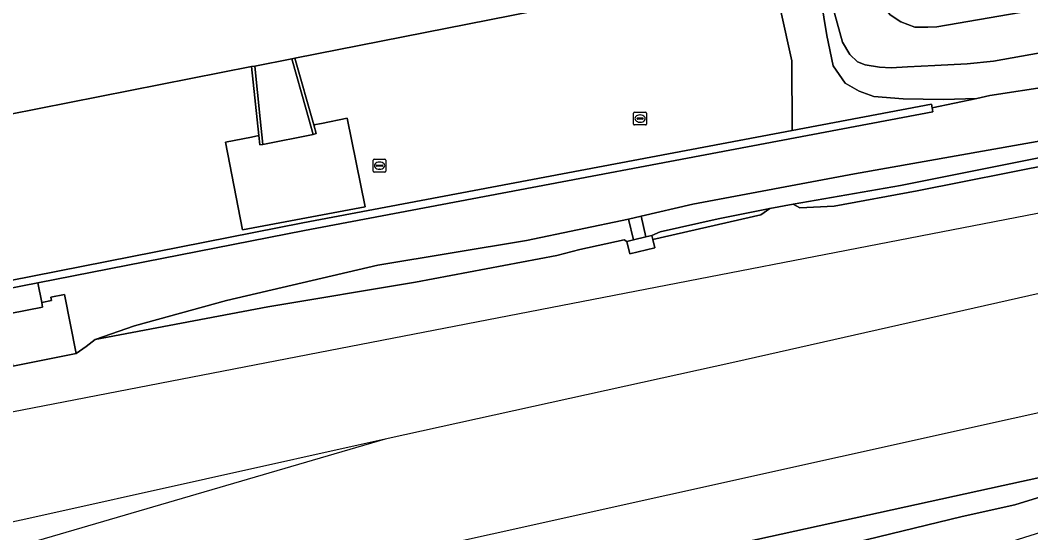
# Model space of a CAD drawing. Extents: x 161477 to 163040, y 383680 to 384871.
# Drawn here: x 161940 to 162018.6, y 383906.2 to 383946 of the extents above; entities that cross this region are included whole.
import ezdxf

# ---------------------------------------------------------------- set-up
doc = ezdxf.new("R2010")
doc.units = 0
for name, color, linetype in [('IMGEO_Erf', 7, 'Continuous'), ('IMGEO_Grasland_overig', 7, 'Continuous'), ('IMGEO_Loofbos', 7, 'Continuous'), ('IMGEO_Muur', 7, 'Continuous'), ('IMGEO_Oever', 7, 'Continuous'), ('IMGEO_Pand_overbouw', 7, 'Continuous'), ('IMGEO_Parkeervlak_halfverhard', 7, 'Continuous'), ('IMGEO_Rijbaan_lokaal_gesloten', 7, 'Continuous'), ('IMGEO_Rioolput', 7, 'Continuous'), ('IMGEO_Spoor', 7, 'Continuous'), ('IMGEO_Spoorbaan_halfverhard', 7, 'Continuous'), ('IMGEO_Terreindeel_gesloten', 7, 'Continuous'), ('IMGEO_Terreindeel_halfverhard', 7, 'Continuous'), ('IMGEO_Terreindeel_onvherhard', 7, 'Continuous'), ('IMGEO_Terreindeel_open', 7, 'Continuous'), ('IMGEO_Voetpad_op_trap', 7, 'Continuous'), ('IMGEO_Waterloop', 7, 'Continuous')]:
    doc.layers.add(name, color=color, linetype=linetype)

msp = doc.modelspace()

# ---------------------------------------------------------------- linework, layer by layer
at = {"layer": 'IMGEO_Erf'}
msp.add_lwpolyline([(161955.133, 383951.147), (161955.119, 383951.24), (161924.788, 383947.478), (161924.838, 383947.067), (161924.975, 383947.096), (161925.091, 383946.137), (161925.124, 383945.867), (161934.398, 383946.998), (161936.102, 383938.095), (161936.789, 383938.231), (161958.017, 383942.414), (161958.264, 383942.462), (161961.138, 383943.029), (161961.384, 383943.077), (161998.351, 383950.362), (161997.814, 383954.725), (161991.65, 383953.96), (161991.526, 383954.596)], dxfattribs=at)
at = {"layer": 'IMGEO_Grasland_overig'}
for points in [[(162039.025, 383940.597), (162023.147, 383937.33), (162004.872, 383934.081), (161992.303, 383931.734), (161988.285, 383930.799), (161988.662, 383929.193), (161989.131, 383929.303), (161989.77, 383929.584), (161994.281, 383930.59), (161998.298, 383931.384), (162000.103, 383931.741), (162008.449, 383933.187), (162033.011, 383938.09), (162034.951, 383938.477), (162035.941, 383938.675), (162042.391, 383939.759), (162042.14, 383941.167)], [(162008.449, 383933.187), (162000.103, 383931.741), (162000.62, 383931.44), (162003.288, 383931.568), (162009.733, 383932.778), (162020.437, 383934.88), (162031.924, 383937.156), (162033.011, 383938.09)], [(161989.77, 383929.584), (161989.131, 383929.303), (161989.208, 383928.977), (161997.589, 383930.912), (161998.298, 383931.384), (161994.281, 383930.59)], [(161979.369, 383928.9), (161967.833, 383926.984), (161956.079, 383924.247), (161948.92, 383922.297), (161945.861, 383921.217), (161959.282, 383923.761), (161970.767, 383925.667), (161981.75, 383927.745), (161983.514, 383928.204), (161986.972, 383928.959), (161987.184, 383928.845), (161987.689, 383928.964), (161987.311, 383930.57)]]:
    msp.add_lwpolyline(points, close=True, dxfattribs=at)
at = {"layer": 'IMGEO_Loofbos'}
msp.add_lwpolyline([(161996.419, 384012.363), (161991.058, 384011.902), (161991.117, 384009.147), (161991.261, 384007.832), (161991.39, 384006.662), (161991.801, 384003.707), (161992.257, 384000), (161992.411, 383998.745), (161997.814, 383954.725), (161998.351, 383950.362), (162000, 383942.855), (162000.031, 383937.464), (162010.847, 383939.506), (162010.903, 383939.211), (162014.37, 383939.952), (162011.763, 383939.868), (162008.65, 383939.901), (162006.367, 383940.099), (162005.22, 383940.5), (162004.153, 383941.124), (162003.206, 383942.488), (162002.728, 383944.84), (162001.352, 383953.251), (161994.442, 384009.283)], dxfattribs=at)
at = {"layer": 'IMGEO_Muur'}
for points in [[(161961.384, 383943.077), (161961.138, 383943.029), (161962.258, 383939.08), (161962.804, 383937.156), (161963.045, 383937.224), (161962.856, 383937.888)], [(161958.264, 383942.462), (161958.017, 383942.414), (161958.577, 383937.055), (161958.652, 383936.336), (161958.9, 383936.362), (161958.693, 383938.351)], [(161938.368, 383925.629), (161938.484, 383925.041), (161938.9, 383925.123), (161941.418, 383925.619), (161962.129, 383929.698), (162010.959, 383938.916), (162010.903, 383939.211), (162010.847, 383939.506), (162000.031, 383937.464), (161962.015, 383930.287), (161939.172, 383925.788)]]:
    msp.add_lwpolyline(points, close=True, dxfattribs=at)
at = {"layer": 'IMGEO_Oever'}
for points in [[(162042.803, 383947.531), (162027.262, 383944.906), (162015.666, 383942.851), (162013.616, 383942.636), (162011.1, 383942.504), (162008.995, 383942.393), (162007.719, 383942.327), (162006.801, 383942.375), (162005.688, 383942.551), (162005.089, 383942.794), (162004.505, 383943.345), (162003.922, 383944.317), (162003.307, 383946.553), (161996.633, 384000.203), (161995.622, 384009.962)], [(161994.442, 384009.283), (162001.352, 383953.251), (162002.728, 383944.84), (162003.206, 383942.488), (162004.153, 383941.124), (162005.22, 383940.5), (162006.367, 383940.099), (162008.65, 383939.901), (162011.763, 383939.868), (162014.37, 383939.952), (162015.376, 383940.165), (162020.108, 383940.9)], [(162002.983, 383972.406), (162006.06, 383948.918), (162006.626, 383947.686), (162007.646, 383946.426), (162008.468, 383945.893), (162009.542, 383945.48), (162010.559, 383945.48), (162011.256, 383945.517), (162024.219, 383947.748), (162027.598, 383948.283), (162029.484, 383948.684), (162032.717, 383949.115), (162040.244, 383950.118), (162041.784, 383950.352)]]:
    msp.add_lwpolyline(points, dxfattribs=at)
at = {"layer": 'IMGEO_Pand_overbouw'}
msp.add_lwpolyline([(161966.543, 383987.797), (161967.919, 383976.828), (161965.92, 383976.575), (161968.408, 383956.619), (161969.073, 383951.131), (161955.356, 383949.45), (161955.133, 383951.147), (161955.119, 383951.24), (161924.788, 383947.478), (161924.838, 383947.067), (161924.975, 383947.096), (161925.091, 383946.137), (161925.124, 383945.867), (161934.398, 383946.998), (161936.102, 383938.095), (161936.789, 383938.231), (161958.017, 383942.414), (161958.264, 383942.462), (161961.138, 383943.029), (161961.384, 383943.077), (161998.351, 383950.362), (161997.814, 383954.725), (161991.65, 383953.96), (161991.526, 383954.596)], dxfattribs=at)
at = {"layer": 'IMGEO_Parkeervlak_halfverhard'}
msp.add_lwpolyline([(161962.015, 383930.287), (162000.031, 383937.464), (162000, 383942.855), (161998.351, 383950.362), (161961.384, 383943.077), (161962.856, 383937.888), (161963.467, 383937.995), (161965.452, 383938.407), (161966.837, 383931.517), (161957.328, 383929.739), (161955.986, 383936.551), (161958.009, 383936.945), (161958.577, 383937.055), (161958.017, 383942.414), (161936.789, 383938.231), (161939.172, 383925.788)], close=True, dxfattribs=at)
at = {"layer": 'IMGEO_Rijbaan_lokaal_gesloten'}
for points in [[(161962.258, 383939.08), (161961.138, 383943.029), (161958.264, 383942.462), (161958.693, 383938.351), (161958.9, 383936.362), (161962.804, 383937.156)], [(161965.452, 383938.407), (161963.467, 383937.995), (161962.856, 383937.888), (161963.045, 383937.224), (161962.804, 383937.156), (161958.9, 383936.362), (161958.652, 383936.336), (161958.577, 383937.055), (161958.009, 383936.945), (161955.986, 383936.551), (161957.328, 383929.739), (161966.837, 383931.517)]]:
    msp.add_lwpolyline(points, close=True, dxfattribs=at)
at = {"layer": 'IMGEO_Rioolput'}
for p, q in [((161987.707, 383937.956), (161987.707, 383938.808)), ((161987.782, 383938.882), (161988.634, 383938.882)), ((161988.708, 383938.808), (161988.708, 383937.956)), ((161987.966, 383938.376), (161987.966, 383938.388)), ((161988.404, 383938.339), (161988.006, 383938.339)), ((161988.009, 383938.425), (161988.407, 383938.425)), ((161988.218, 383938.102), (161988.193, 383938.102)), ((161988.195, 383938.662), (161988.22, 383938.662)), ((161988.45, 383938.388), (161988.45, 383938.376)), ((161988.634, 383937.882), (161987.782, 383937.882)), ((161967.46, 383934.294), (161967.46, 383935.146)), ((161967.535, 383935.22), (161968.387, 383935.22)), ((161967.948, 383935), (161967.973, 383935)), ((161968.461, 383935.146), (161968.461, 383934.294)), ((161968.387, 383934.22), (161967.535, 383934.22)), ((161967.719, 383934.714), (161967.719, 383934.726)), ((161968.157, 383934.677), (161967.759, 383934.677)), ((161967.762, 383934.763), (161968.16, 383934.763)), ((161967.971, 383934.44), (161967.946, 383934.44)), ((161968.203, 383934.726), (161968.203, 383934.714))]:
    msp.add_line(p, q, dxfattribs=at)
for points in [[(161987.707, 383937.956), (161987.707, 383938.808)], [(161987.782, 383938.882), (161988.634, 383938.882)], [(161988.708, 383938.808), (161988.708, 383937.956)], [(161988.634, 383937.882), (161987.782, 383937.882)], [(161967.46, 383934.294), (161967.46, 383935.146)], [(161967.535, 383935.22), (161968.387, 383935.22)], [(161968.461, 383935.146), (161968.461, 383934.294)], [(161968.387, 383934.22), (161967.535, 383934.22)]]:
    msp.add_lwpolyline(points, dxfattribs=at)
for centre, radius, start, end in [((161987.784, 383938.806), 0.0765, 91.55205, 178.44795), ((161987.784, 383938.806), 0.0765, 91.55205, 178.44795), ((161988.632, 383938.806), 0.0765, 1.55205, 88.44795), ((161988.632, 383938.806), 0.0765, 1.55205, 88.44795), ((161988.006, 383938.385), 0.0403, 85.87752, 175.75265), ((161988.003, 383938.375), 0.0366, 178.93798, 274.71019), ((161988.407, 383938.382), 0.043, 264.86636, 352.45326), ((161988.411, 383938.387), 0.0386, 1.73085, 96.63898), ((161987.784, 383937.958), 0.0765, 181.55205, 268.44795), ((161987.784, 383937.958), 0.0765, 181.55205, 268.44795), ((161988.632, 383937.958), 0.0765, 271.55205, 358.44795), ((161988.632, 383937.958), 0.0765, 271.55205, 358.44795), ((161967.537, 383935.144), 0.0765, 91.55205, 178.44795), ((161967.537, 383935.144), 0.0765, 91.55205, 178.44795), ((161968.385, 383935.144), 0.0765, 1.55205, 88.44795), ((161968.385, 383935.144), 0.0765, 1.55205, 88.44795), ((161967.537, 383934.296), 0.0765, 181.55205, 268.44795), ((161967.537, 383934.296), 0.0765, 181.55205, 268.44795), ((161967.759, 383934.723), 0.0403, 85.87752, 175.75265), ((161967.756, 383934.713), 0.0366, 178.93798, 274.71019), ((161968.16, 383934.72), 0.043, 264.86636, 352.45326), ((161968.164, 383934.725), 0.0386, 1.73085, 96.63898), ((161968.385, 383934.296), 0.0765, 271.55205, 358.44795), ((161968.385, 383934.296), 0.0765, 271.55205, 358.44795)]:
    msp.add_arc(centre, radius, start, end, dxfattribs=at)
for centre, major_axis, ratio, start_param, end_param in [((161988.194, 383938.382), (-0.387, 0.002), 0.722429, 4.712389, 7.853982), ((161988.219, 383938.382), (-0.39, 0.002), 0.717154, 1.570796, 4.712389), ((161967.947, 383934.72), (-0.387, 0.002), 0.722429, 4.712389, 7.853982), ((161967.972, 383934.72), (-0.39, 0.002), 0.717154, 1.570796, 4.712389)]:
    msp.add_ellipse(centre, major_axis=major_axis, ratio=ratio, start_param=start_param, end_param=end_param, dxfattribs=at)
at = {"layer": 'IMGEO_Spoor'}
for points in [[(162082.223, 383940.616), (162067.156, 383939.077), (162060.654, 383938.31), (162050.143, 383936.843), (162039.55, 383934.981), (161761.259, 383881.105), (161737.229, 383876.551), (161717.526, 383872.756)], [(162111.792, 383936.087), (161895.738, 383888.141)], [(162021.85, 383925.388), (161995.558, 383919.473), (161968.4, 383913.474)], [(161968.4, 383913.474), (161940.49, 383907.276)], [(161968.4, 383913.474), (161940.856, 383905.429)], [(161940.49, 383907.276), (161906.48, 383899.966), (161883.869, 383895.635), (161863.414, 383892.09), (161749.217, 383872.993)]]:
    msp.add_lwpolyline(points, dxfattribs=at)
at = {"layer": 'IMGEO_Spoorbaan_halfverhard'}
for points in [[(162020.437, 383934.88), (162009.733, 383932.778), (162003.288, 383931.568), (162000.62, 383931.44), (162000.103, 383931.741), (161998.298, 383931.384), (161997.589, 383930.912), (161989.208, 383928.977), (161989.36, 383928.33), (161987.413, 383927.872), (161987.184, 383928.845), (161986.972, 383928.959), (161983.514, 383928.204), (161981.75, 383927.745), (161970.767, 383925.667), (161959.282, 383923.761), (161945.861, 383921.217), (161945.175, 383920.673), (161944.398, 383920.135), (161939.462, 383919.163)], [(161969.502, 383899.621), (162016.416, 383909.883), (162025.103, 383911.778)]]:
    msp.add_lwpolyline(points, dxfattribs=at)
at = {"layer": 'IMGEO_Terreindeel_gesloten'}
msp.add_lwpolyline([(161989.208, 383928.977), (161989.131, 383929.303), (161988.662, 383929.193), (161987.689, 383928.964), (161987.184, 383928.845), (161987.413, 383927.872), (161989.36, 383928.33)], close=True, dxfattribs=at)
at = {"layer": 'IMGEO_Terreindeel_halfverhard'}
for points in [[(162025.103, 383911.778), (162016.416, 383909.883), (161969.502, 383899.621)], [(161994.675, 383902.967), (162013.222, 383907.476), (162017.324, 383908.389), (162019.42, 383909.027)]]:
    msp.add_lwpolyline(points, dxfattribs=at)
at = {"layer": 'IMGEO_Terreindeel_onvherhard'}
msp.add_lwpolyline([(162020.108, 383940.9), (162015.376, 383940.165), (162014.37, 383939.952), (162010.903, 383939.211), (162010.959, 383938.916), (161962.129, 383929.698), (161941.418, 383925.619), (161941.716, 383924.103), (161942.475, 383924.252), (161942.423, 383924.517), (161943.493, 383924.728), (161944.398, 383920.135), (161945.175, 383920.673), (161945.861, 383921.217), (161948.92, 383922.297), (161956.079, 383924.247), (161967.833, 383926.984), (161979.369, 383928.9), (161987.311, 383930.57), (161988.285, 383930.799), (161992.303, 383931.734), (162004.872, 383934.081), (162023.147, 383937.33)], dxfattribs=at)
msp.add_lwpolyline([(161901.163, 383881.458), (161953.127, 383890.659), (161973.078, 383894.605), (161975.836, 383895.145), (161996.386, 383898.834), (162010.785, 383903.568), (162022.37, 383907.216), (162021.918, 383908.638), (162021.201, 383909.104), (162020.446, 383909.194), (162019.42, 383909.027), (162017.324, 383908.389), (162013.222, 383907.476), (161994.675, 383902.967), (161975.412, 383898.853), (161952.402, 383893.448), (161936.127, 383890.157), (161921.862, 383886.937), (161910.537, 383884.165)], close=True, dxfattribs=at)
at = {"layer": 'IMGEO_Terreindeel_open'}
for points in [[(161939.146, 383923.871), (161939.272, 383923.232), (161941.79, 383923.728), (161941.716, 383924.103), (161941.418, 383925.619), (161938.9, 383925.123)], [(161943.493, 383924.728), (161942.423, 383924.517), (161942.475, 383924.252), (161941.716, 383924.103), (161941.79, 383923.728), (161939.272, 383923.232), (161939.146, 383923.871), (161938.691, 383923.782), (161939.344, 383919.814), (161939.462, 383919.163), (161944.398, 383920.135)]]:
    msp.add_lwpolyline(points, close=True, dxfattribs=at)
at = {"layer": 'IMGEO_Voetpad_op_trap'}
msp.add_lwpolyline([(161988.285, 383930.799), (161987.311, 383930.57), (161987.689, 383928.964), (161988.662, 383929.193)], close=True, dxfattribs=at)
at = {"layer": 'IMGEO_Waterloop'}
for points in [[(161995.622, 384009.962), (161996.633, 384000.203), (162003.307, 383946.553), (162003.922, 383944.317), (162004.505, 383943.345), (162005.089, 383942.794), (162005.688, 383942.551), (162006.801, 383942.375), (162007.719, 383942.327), (162008.995, 383942.393), (162011.1, 383942.504), (162013.616, 383942.636), (162015.666, 383942.851), (162027.262, 383944.906), (162042.803, 383947.531)], [(162041.784, 383950.352), (162040.244, 383950.118), (162032.717, 383949.115), (162029.484, 383948.684), (162027.598, 383948.283), (162024.219, 383947.748), (162011.256, 383945.517), (162010.559, 383945.48), (162009.542, 383945.48), (162008.468, 383945.893), (162007.646, 383946.426), (162006.626, 383947.686), (162006.06, 383948.918), (162002.983, 383972.406), (161999.451, 384001.79)]]:
    msp.add_lwpolyline(points, dxfattribs=at)

doc.saveas('drawing.dxf')
